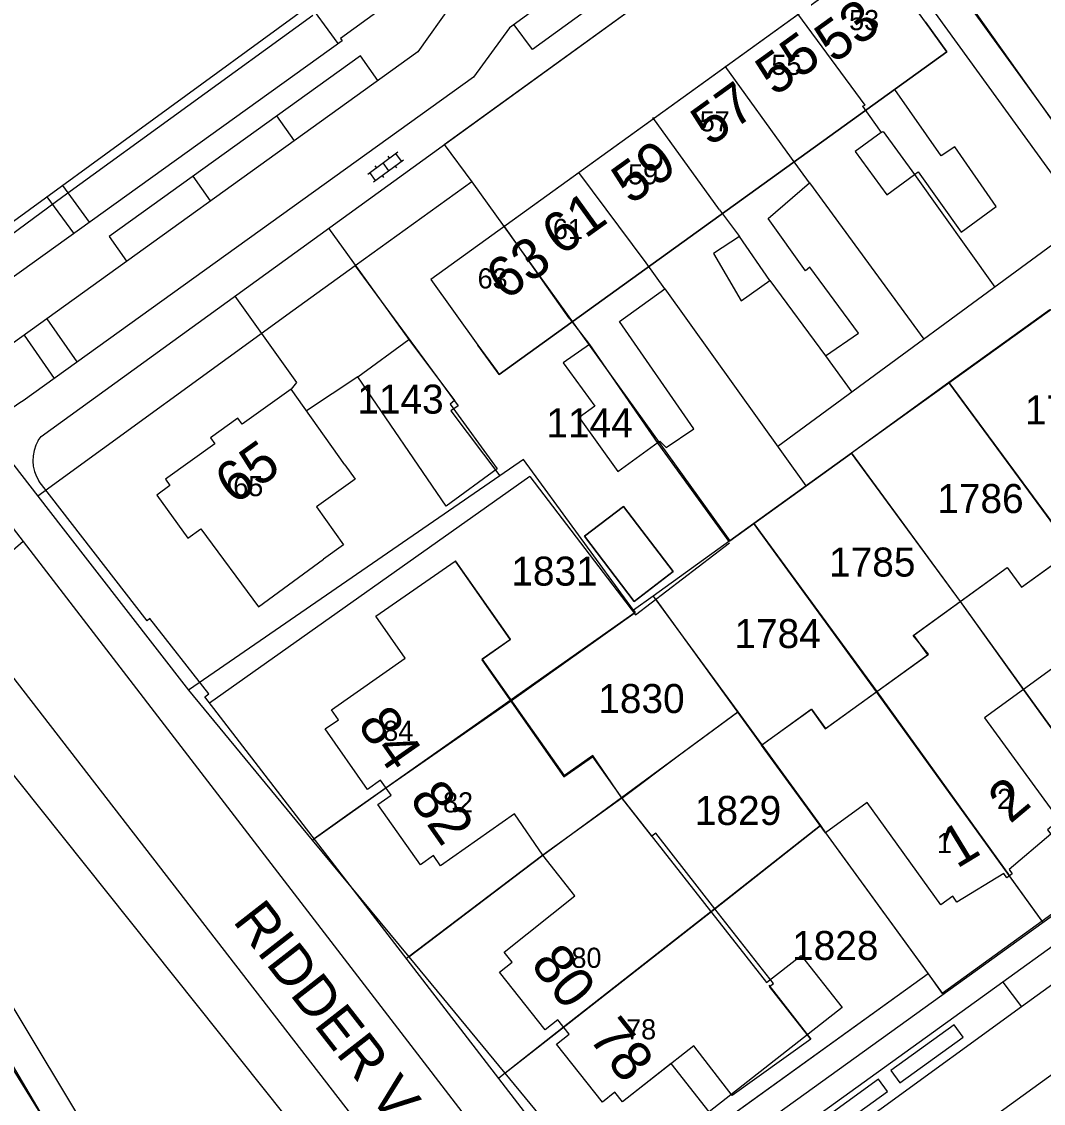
# Model space of a CAD drawing. Extents: x 148816 to 151297, y 399515 to 402500.
# Drawn here: x 149560.2 to 149623.5, y 400312.2 to 400379.3 of the extents above; entities that cross this region are included whole.
import ezdxf

# ---------------------------------------------------------------- set-up
doc = ezdxf.new("R2010")
doc.units = 0
for name, color, linetype in [('B01 Hoofdgebouw  [D] Norm', 7, 'Continuous'), ('B01 Hoofdgebouw  [T] Norm', 7, 'Continuous'), ('B01 hoofgebouw', 7, 'Continuous'), ('B07 Tussenmuur  [D] Norm', 7, 'Continuous'), ('G01 perceelsgrens', 7, 'Continuous'), ('G02 sectiegrens', 7, 'Continuous'), ('Q01 Spoorrail  [D] Norm', 7, 'Continuous'), ('S02 Open verharding  Norm', 7, 'Continuous'), ('T04 Haag heg  [D] Gem', 7, 'Continuous'), ('T09 Insteek water  [T] Norm', 7, 'Continuous'), ('V00 Kant verharding algemeen  [T] Norm', 7, 'Continuous'), ('V00 Kant verharding algemeen secundair  [T] Gem', 7, 'Continuous'), ('Z01 perceelnummer', 7, 'Continuous'), ('Z02 huisnummer', 7, 'Continuous'), ('Z02 Huisnummer  [Tekst] Norm', 7, 'Continuous'), ('Z06 straatnaam', 7, 'Continuous')]:
    doc.layers.add(name, color=color, linetype=linetype)

msp = doc.modelspace()

# ---------------------------------------------------------------- linework, layer by layer
at = {"layer": 'B01 Hoofdgebouw  [D] Norm'}
for points in [[(149613.459, 400372.435), (149611.851, 400371.25), (149613.815, 400368.569), (149615.525, 400369.83), (149615.755, 400369.981), (149618.424, 400366.254), (149620.594, 400367.842), (149618.026, 400371.543), (149617.184, 400370.989), (149614.325, 400375.087)], [(149612.301, 400374.069), (149613.459, 400372.435)], [(149613.459, 400372.435), (149613.586, 400372.485), (149615.525, 400369.83)], [(149609.018, 400369.31), (149607.91, 400370.842)], [(149610.016, 400358.576), (149612.057, 400359.988), (149609.035, 400364.073), (149608.779, 400363.846), (149606.463, 400367.088), (149609.018, 400369.31)], [(149603.443, 400367.64), (149604.677, 400365.981)], [(149604.677, 400365.981), (149603.07, 400364.923), (149604.779, 400361.989), (149606.565, 400363.249)], [(149606.565, 400363.249), (149604.677, 400365.981)], [(149600.058, 400362.729), (149598.9, 400364.338)], [(149606.565, 400363.249), (149610.016, 400358.576)], [(149599.641, 400353.224), (149599.743, 400353.3), (149600.147, 400352.891), (149601.857, 400354.05), (149597.25, 400360.712), (149600.058, 400362.729)], [(149594.127, 400360.909), (149595.386, 400359.275)], [(149588.47, 400359.25), (149589.658, 400357.603)], [(149595.386, 400359.275), (149593.753, 400358.14), (149595.718, 400355.459), (149594.748, 400354.754), (149597.14, 400351.409), (149599.641, 400353.224)], [(149595.386, 400359.275), (149599.615, 400353.148)]]:
    msp.add_lwpolyline(points, dxfattribs=at)
msp.add_lwpolyline([(149581.019, 400357.277), (149584.185, 400359.596), (149587.006, 400355.817), (149586.75, 400355.59), (149589.671, 400351.581), (149586.506, 400349.261)], close=True, dxfattribs=at)
at = {"layer": 'B01 Hoofdgebouw  [T] Norm'}
for p, q in [((149613.28, 400383.33), (149585.54, 400363.31)), ((149616.21, 400379.27), (149613.28, 400383.33)), ((149616.21, 400379.27), (149617.533, 400377.437)), ((149617.533, 400377.437), (149589.793, 400357.417)), ((149585.54, 400363.31), (149588.47, 400359.25)), ((149589.793, 400357.417), (149588.47, 400359.25)), ((149576.88, 400356.51), (149573.85, 400354.35)), ((149580.22, 400351.83), (149576.88, 400356.51)), ((149573.58, 400354.71), (149571.89, 400353.49)), ((149573.85, 400354.35), (149573.58, 400354.71)), ((149571.89, 400353.49), (149572.16, 400353.12)), ((149572.16, 400353.12), (149569.09, 400350.93)), ((149580.22, 400351.83), (149580.862, 400350.931)), ((149569.36, 400350.55), (149568.56, 400349.95)), ((149569.09, 400350.93), (149569.36, 400350.55)), ((149580.862, 400350.931), (149578.457, 400349.222)), ((149568.56, 400349.95), (149570.48, 400347.28)), ((149578.457, 400349.222), (149580.127, 400346.871)), ((149595.07, 400347.4), (149597.49, 400349.25)), ((149597.49, 400349.25), (149600.58, 400345.2)), ((149570.48, 400347.28), (149571.29, 400347.86)), ((149571.29, 400347.86), (149574.87, 400343.01)), ((149598.16, 400343.35), (149595.07, 400347.4)), ((149580.127, 400346.871), (149578.9, 400345.97)), ((149574.87, 400343.01), (149578.9, 400345.97)), ((149600.58, 400345.2), (149598.16, 400343.35))]:
    msp.add_line(p, q, dxfattribs=at)
for points in [[(149617.174, 400324.55), (149612.605, 400330.893), (149610.025, 400329.009), (149606.05, 400334.452), (149609.123, 400336.671), (149610.001, 400335.455), (149616.4, 400340.076), (149615.455, 400341.243), (149621.284, 400345.452), (149622.162, 400344.236), (149628.494, 400348.808)], [(149579.388, 400336.634), (149583.961, 400339.831), (149582.139, 400342.437), (149587.048, 400345.846), (149590.476, 400340.979), (149588.71, 400339.743), (149593.795, 400332.477), (149595.578, 400333.725), (149597.389, 400331.15), (149606.365, 400319.724), (149608.516, 400321.412), (149611.047, 400318.186), (149602.794, 400311.711), (149600.448, 400314.701), (149597.435, 400312.337)], [(149624.708, 400339.661), (149619.874, 400336.13), (149624.498, 400329.799)], [(149597.435, 400312.337), (149596.958, 400312.933), (149596.183, 400312.31), (149593.342, 400315.895), (149594.126, 400316.516), (149593.42, 400317.408), (149592.637, 400316.788), (149589.797, 400320.376), (149590.581, 400320.997), (149590.09, 400321.616), (149594.485, 400325.102), (149592.49, 400327.617), (149590.742, 400330.185), (149586.156, 400326.971), (149585.72, 400327.593), (149584.901, 400327.019), (149582.271, 400330.767), (149583.09, 400331.341), (149582.438, 400332.271), (149581.619, 400331.697), (149578.998, 400335.446), (149579.818, 400336.019), (149579.388, 400336.634)], [(149623.993, 400328.931), (149621.403, 400326.73), (149621.597, 400326.463), (149621.258, 400326.216), (149621.062, 400326.477), (149618.164, 400324.716), (149617.91, 400325.088), (149617.174, 400324.55)]]:
    msp.add_lwpolyline(points, dxfattribs=at)
at = {"layer": 'B01 hoofgebouw'}
for points in [[(149616.21, 400379.27), (149613.28, 400383.33), (149585.54, 400363.31), (149588.47, 400359.25)], [(149606.067, 400334.463), (149609.145, 400336.685), (149610.024, 400335.466), (149616.367, 400340.045), (149615.487, 400341.263), (149621.286, 400345.448), (149622.165, 400344.23), (149628.507, 400348.808), (149627.628, 400350.026), (149633.426, 400354.211), (149634.306, 400352.993), (149640.656, 400357.577), (149639.777, 400358.795), (149645.591, 400362.992), (149646.471, 400361.774), (149652.837, 400366.37), (149651.958, 400367.588), (149657.756, 400371.773), (149658.636, 400370.555), (149664.978, 400375.133), (149664.099, 400376.351), (149669.897, 400380.537)], [(149588.47, 400359.25), (149589.793, 400357.417), (149617.533, 400377.437), (149616.21, 400379.27)], [(149580.22, 400351.83), (149576.88, 400356.51), (149573.85, 400354.35), (149573.58, 400354.71), (149571.89, 400353.49), (149572.16, 400353.12), (149569.09, 400350.93), (149569.36, 400350.55), (149568.56, 400349.95), (149570.48, 400347.28), (149571.29, 400347.86), (149574.87, 400343.01), (149578.9, 400345.97)], [(149580.22, 400351.83), (149580.862, 400350.931), (149578.457, 400349.222), (149580.127, 400346.871), (149578.9, 400345.97)], [(149597.49, 400349.25), (149595.07, 400347.4), (149598.16, 400343.35), (149600.58, 400345.2), (149597.49, 400349.25)], [(149606.495, 400319.563), (149609.116, 400316.222), (149604.234, 400312.73), (149601.844, 400315.796), (149597.435, 400312.337), (149596.958, 400312.933), (149596.183, 400312.31), (149593.342, 400315.895), (149594.126, 400316.516), (149593.42, 400317.408), (149592.637, 400316.788), (149589.797, 400320.376), (149590.581, 400320.997), (149590.09, 400321.616), (149594.485, 400325.102), (149592.49, 400327.617), (149590.742, 400330.185), (149586.156, 400326.971), (149585.72, 400327.593), (149584.901, 400327.019), (149582.271, 400330.767), (149583.09, 400331.341), (149582.438, 400332.271), (149581.619, 400331.697), (149578.998, 400335.446), (149579.818, 400336.019), (149579.388, 400336.634), (149583.961, 400339.831), (149582.139, 400342.437), (149587.048, 400345.846)], [(149587.048, 400345.846), (149587.075, 400345.865)], [(149595.584, 400333.804), (149593.83, 400332.566), (149588.736, 400339.787), (149590.49, 400341.024), (149587.075, 400345.865)], [(149633.574, 400335.505), (149633.755, 400335.254), (149633.407, 400335.008), (149633.227, 400335.256), (149630.307, 400333.471), (149630.046, 400333.838), (149629.332, 400333.33), (149624.708, 400339.661), (149619.874, 400336.13), (149624.498, 400329.799), (149623.773, 400329.19), (149623.993, 400328.931), (149621.403, 400326.73), (149621.597, 400326.463), (149621.258, 400326.216), (149621.062, 400326.477), (149618.164, 400324.716), (149617.91, 400325.088), (149617.174, 400324.55), (149612.605, 400330.893), (149610.025, 400329.009), (149607.076, 400333.047)], [(149607.076, 400333.047), (149606.067, 400334.463)], [(149599.259, 400328.804), (149597.363, 400331.193), (149595.584, 400333.804)], [(149603.162, 400324.293), (149599.507, 400328.996), (149599.259, 400328.804)], [(149609.116, 400316.222), (149606.554, 400319.479), (149606.798, 400319.67), (149603.162, 400324.293)]]:
    msp.add_lwpolyline(points, dxfattribs=at)
at = {"layer": 'B07 Tussenmuur  [D] Norm'}
for p, q in [((149618.37, 400343.348), (149622.285, 400337.891)), ((149618.37, 400343.348), (149622.285, 400337.891)), ((149613.2, 400337.766), (149621.428, 400326.34)), ((149613.2, 400337.766), (149621.428, 400326.34)), ((149590.525, 400337.256), (149582.772, 400331.792)), ((149590.525, 400337.256), (149582.772, 400331.792)), ((149597.389, 400331.15), (149592.49, 400327.617)), ((149597.389, 400331.15), (149592.49, 400327.617)), ((149602.917, 400324.1), (149593.773, 400316.962)), ((149602.917, 400324.1), (149593.773, 400316.962))]:
    msp.add_line(p, q, dxfattribs=at)
for points in [[(149612.301, 400374.069), (149612.479, 400374.119), (149608.298, 400379.788)], [(149612.301, 400374.069), (149612.479, 400374.119), (149608.298, 400379.788)], [(149607.91, 400370.842), (149603.806, 400376.535)], [(149607.91, 400370.842), (149603.806, 400376.535)], [(149603.443, 400367.64), (149599.314, 400373.359)], [(149603.443, 400367.64), (149599.314, 400373.359)], [(149598.9, 400364.338), (149594.719, 400369.955)], [(149598.9, 400364.338), (149594.719, 400369.955)], [(149594.127, 400360.909), (149590.073, 400366.653)], [(149594.127, 400360.909), (149590.073, 400366.653)]]:
    msp.add_lwpolyline(points, dxfattribs=at)
at = {"layer": 'G01 perceelsgrens'}
for points in [[(149613.58, 400387.97), (149627.713, 400368.042), (149633.167, 400371.916), (149619.015, 400391.985)], [(149586.38, 400371.686), (149611.981, 400390.23)], [(149578.24, 400379.689), (149562.734, 400368.438), (149552.589, 400360.963)], [(149586.38, 400371.686), (149588.091, 400369.379)], [(149588.091, 400369.379), (149580.866, 400364.171)], [(149588.091, 400369.379), (149604.085, 400347.114)], [(149580.866, 400364.171), (149576.989, 400361.376), (149561.179, 400349.879)], [(149580.866, 400364.171), (149587.234, 400355.487), (149586.791, 400355.17), (149589.818, 400351.133)], [(149533.077, 400362.377), (149581.78, 400281.3)], [(149533.077, 400362.377), (149544.085, 400340.902), (149561.318, 400311.715), (149581.78, 400281.3)], [(149623.914, 400361.433), (149617.664, 400356.919)], [(149552.589, 400360.963), (149561.179, 400349.879)], [(149617.664, 400356.919), (149611.62, 400352.555)], [(149635.625, 400332.32), (149625.327, 400346.513), (149617.664, 400356.919)], [(149611.62, 400352.555), (149605.577, 400348.191)], [(149629.512, 400327.909), (149622.285, 400337.891), (149618.382, 400343.352), (149611.62, 400352.555)], [(149591.293, 400352.148), (149589.818, 400351.133)], [(149598.119, 400342.806), (149591.293, 400352.148)], [(149589.818, 400351.133), (149570.52, 400337.86)], [(149561.179, 400349.879), (149562.749, 400347.853), (149570.52, 400337.86)], [(149605.577, 400348.191), (149604.085, 400347.114)], [(149623.452, 400323.534), (149613.186, 400337.749), (149605.577, 400348.191)], [(149604.085, 400347.114), (149599.342, 400343.689)], [(149599.342, 400343.689), (149598.119, 400342.806)], [(149599.342, 400343.689), (149604.579, 400336.504)], [(149578.201, 400328.56), (149582.769, 400331.799), (149590.558, 400337.205), (149598.214, 400342.675)], [(149598.119, 400342.806), (149598.214, 400342.675)], [(149570.52, 400337.86), (149578.201, 400328.56)], [(149584.181, 400321.319), (149592.49, 400327.617), (149597.363, 400331.193), (149604.579, 400336.504)], [(149604.579, 400336.504), (149606.067, 400334.463)], [(149606.067, 400334.463), (149609.698, 400329.462)], [(149603.162, 400324.293), (149609.698, 400329.462)], [(149609.698, 400329.462), (149610.025, 400329.008)], [(149578.201, 400328.56), (149584.181, 400321.319)], [(149610.025, 400329.008), (149616.372, 400320.266)], [(149629.512, 400327.909), (149623.452, 400323.534)], [(149590.143, 400314.1), (149603.162, 400324.293)], [(149623.452, 400323.534), (149617.24, 400319.049)], [(149584.181, 400321.319), (149590.143, 400314.1)], [(149616.372, 400320.266), (149596.736, 400306.119)], [(149616.372, 400320.266), (149617.24, 400319.049)], [(149590.143, 400314.1), (149596.736, 400306.119)]]:
    msp.add_lwpolyline(points, dxfattribs=at)
at = {"layer": 'G02 sectiegrens'}
msp.add_lwpolyline([(149529.755, 400370.066), (149592.97, 400290.83)], dxfattribs=at)
at = {"layer": 'Q01 Spoorrail  [D] Norm'}
for radius in [953.913, 955.413]:
    msp.add_arc((150366.831, 400804.043), radius, 208.300931, 212.467633, dxfattribs=at)
at = {"layer": 'S02 Open verharding  Norm'}
for p, q in [((149581.646, 400369.854), (149583.498, 400371.219)), ((149582.002, 400369.371), (149583.854, 400370.736)), ((149582.886, 400370.954), (149582.975, 400370.833)), ((149583.733, 400370.647), (149583.377, 400371.13)), ((149582.123, 400369.46), (149581.767, 400369.943)), ((149582.081, 400370.361), (149582.17, 400370.24)), ((149582.572, 400370.537), (149582.928, 400370.053)), ((149583.33, 400370.35), (149583.419, 400370.229)), ((149582.525, 400369.757), (149582.614, 400369.636))]:
    msp.add_line(p, q, dxfattribs=at)
at = {"layer": 'T04 Haag heg  [D] Gem'}
for p, q in [((149578.067, 400380.323), (149552.152, 400361.429)), ((149609.018, 400369.31), (149616.119, 400359.61)), ((149615.525, 400369.83), (149620.515, 400362.842)), ((149579.208, 400366.49), (149584.185, 400359.596)), ((149600.058, 400362.729), (149608.805, 400350.522)), ((149573.388, 400362.274), (149577.221, 400356.931)), ((149610.016, 400358.576), (149611.65, 400356.325)), ((149581.019, 400357.277), (149577.843, 400355.161)), ((149577.221, 400356.931), (149576.88, 400356.51)), ((149617.664, 400356.919), (149625.327, 400346.513)), ((149599.615, 400353.148), (149604.015, 400347.063)), ((149604.085, 400347.114), (149611.62, 400352.555)), ((149611.62, 400352.555), (149618.37, 400343.348)), ((149605.577, 400348.191), (149613.2, 400337.766)), ((149605.577, 400348.191), (149613.196, 400337.756)), ((149599.491, 400343.484), (149606.05, 400334.452)), ((149598.214, 400342.675), (149590.525, 400337.256)), ((149622.285, 400337.891), (149629.512, 400327.909)), ((149600.971, 400333.848), (149604.567, 400336.495)), ((149597.389, 400331.15), (149600.971, 400333.848)), ((149582.772, 400331.792), (149580.485, 400330.18)), ((149580.485, 400330.18), (149578.315, 400328.641)), ((149609.698, 400329.462), (149602.917, 400324.1)), ((149610.025, 400329.009), (149617.305, 400318.981)), ((149592.49, 400327.617), (149584.041, 400321.213)), ((149623.513, 400323.45), (149621.428, 400326.34)), ((149616.372, 400320.266), (149596.052, 400305.627)), ((149593.773, 400316.962), (149589.757, 400313.795))]:
    msp.add_line(p, q, dxfattribs=at)
for points in [[(149690.68, 400409.687), (149645.381, 400376.805), (149611.62, 400352.555)], [(149611.836, 400390.105), (149627.651, 400368.244), (149642.538, 400378.405)], [(149610.216, 400388.932), (149626.133, 400366.971), (149607.063, 400352.953)], [(149591.676, 400351.105), (149571.835, 400337.05)], [(149591.676, 400351.105), (149598.228, 400342.52), (149604.074, 400346.981)]]:
    msp.add_lwpolyline(points, dxfattribs=at)
at = {"layer": 'T09 Insteek water  [T] Norm'}
msp.add_lwpolyline([(149584.044, 400268.422), (149568.549, 400291.855), (149553.817, 400315.644), (149539.796, 400339.866), (149527.476, 400362.423), (149524.985, 400367.198), (149528.846, 400369.521), (149543.505, 400341.952), (149557.468, 400317.831), (149572.133, 400294.149), (149588.246, 400269.068), (149619.111, 400223.881), (149619.518, 400223.019), (149619.114, 400221.801), (149617.67, 400220.556), (149617.036, 400220.251), (149584.044, 400268.422)], dxfattribs=at)
at = {"layer": 'V00 Kant verharding algemeen  [T] Norm'}
for p, q in [((149561.383, 400353.578), (149673.64, 400434.89)), ((149579.803, 400377.942), (149568.992, 400392.77)), ((149564.387, 400366.877), (149562.734, 400369.144)), ((149563.415, 400366.18), (149561.767, 400368.439)), ((149561.208, 400353.34), (149561.383, 400353.578)), ((149597.017, 400304.375), (149571.54, 400337.433)), ((149636.54, 400323.055), (149603.486, 400299.129)), ((149621.006, 400319.756), (149603.579, 400307.195))]:
    msp.add_line(p, q, dxfattribs=at)
for points in [[(149683.03, 400453.46), (149660.686, 400437.378), (149660.952, 400437.012), (149579.946, 400378.253), (149580.045, 400378.116), (149555.602, 400360.572)], [(149689.364, 400453.335), (149637.091, 400415.374), (149636.834, 400415.188), (149633.16, 400413.903), (149586.836, 400380.371), (149584.735, 400377.431), (149557.956, 400358.172)], [(149692.632, 400451.684), (149637.083, 400411.392), (149633.449, 400410.175), (149590.434, 400378.907), (149588.204, 400375.854), (149560.275, 400355.791)], [(149532.959, 400373.138), (149580.979, 400311.046)], [(149567.966, 400342.16), (149561.267, 400350.797)], [(149595.587, 400301.214), (149594.728, 400302.312), (149558.835, 400348.944)], [(149571.54, 400337.433), (149571.78, 400337.621), (149568.132, 400342.295), (149567.966, 400342.16)], [(149653.296, 400340.679), (149646.304, 400335.669), (149641.272, 400332.017), (149634.324, 400327.01), (149629.114, 400323.249), (149622.159, 400318.228), (149604.762, 400305.571), (149600.748, 400302.651)], [(149629.917, 400328.06), (149597.017, 400304.375)], [(149629.114, 400323.249), (149628.004, 400324.785), (149621.006, 400319.756), (149622.159, 400318.228)], [(149618.549, 400316.346), (149617.992, 400317.109), (149614.071, 400314.271), (149614.628, 400313.514), (149618.549, 400316.346)], [(149613.863, 400312.967), (149613.306, 400313.73), (149609.385, 400310.892), (149609.942, 400310.135), (149613.863, 400312.967)]]:
    msp.add_lwpolyline(points, dxfattribs=at)
for centre, radius, start, end in [((149562.534, 400351.741), 4.637, 119.15251, 217.09379), ((149563.269, 400352.116), 2.398, 149.29221, 213.36595)]:
    msp.add_arc(centre, radius, start, end, dxfattribs=at)
at = {"layer": 'V00 Kant verharding algemeen secundair  [T] Gem'}
for p, q in [((149575.985, 400373.451), (149577.07, 400371.918)), ((149570.79, 400369.714), (149571.874, 400368.182)), ((149561.749, 400360.882), (149563.605, 400358.208)), ((149560.329, 400359.861), (149562.193, 400357.174)), ((149560.285, 400347.077), (149555.996, 400343.351))]:
    msp.add_line(p, q, dxfattribs=at)
for points in [[(149608.891, 400392.358), (149610.077, 400390.794), (149591.852, 400377.573), (149590.72, 400379.107)], [(149582.266, 400375.655), (149581.181, 400377.188), (149565.598, 400365.979), (149566.681, 400364.447)]]:
    msp.add_lwpolyline(points, dxfattribs=at)

# ---------------------------------------------------------------- texts
at = {"layer": 'Z01 perceelnummer'}
for s, p in [('1143', (149580.989, 400354.998)), ('1787', (149622.378, 400354.324)), ('1144', (149592.714, 400353.525)), ('1786', (149616.945, 400348.836)), ('1785', (149610.239, 400344.895)), ('1831', (149590.54, 400344.334)), ('1784', (149604.371, 400340.461)), ('1830', (149595.931, 400336.436)), ('1829', (149601.917, 400329.496)), ('1828', (149607.946, 400321.123))]:
    msp.add_text(s, height=1.8, dxfattribs=at).set_placement(p)
at = {"layer": 'Z02 huisnummer'}
for s, rotation, p in [('53', 35.80411, (149610.537, 400376.664)), ('55', 35.80411, (149606.873, 400374.626)), ('57', 35.80411, (149602.864, 400371.518)), ('59', 35.80411, (149597.951, 400367.907)), ('61', 35.80411, (149593.615, 400364.725)), ('63', 35.80411, (149590.171, 400361.966)), ('65', 35.5177, (149573.353, 400349.304)), ('84', 304.9451, (149580.945, 400335.713)), ('82', 305.02487, (149584.168, 400331.109)), ('2', 40.01096, (149621.459, 400329.53)), ('1', 31.25849, (149618.156, 400326.759)), ('80', 308.38246, (149591.668, 400320.829)), ('78', 308.38246, (149595.264, 400316.286))]:
    msp.add_text(s, height=2.5, rotation=rotation, dxfattribs=at).set_placement(p)
at = {"layer": 'Z02 Huisnummer  [Tekst] Norm'}
for s, p in [('53', (149611.479, 400378.771)), ('55', (149606.663, 400375.998)), ('57', (149602.221, 400372.497)), ('59', (149597.778, 400369.214)), ('61', (149593.114, 400365.823)), ('63', (149588.45, 400362.759)), ('65', (149573.3, 400349.88)), ('84', (149582.602, 400334.708)), ('2', (149620.656, 400330.489)), ('82', (149586.307, 400330.273)), ('1', (149616.919, 400327.755)), ('80', (149594.268, 400320.637)), ('78', (149597.657, 400316.201))]:
    msp.add_text(s, height=1.25, dxfattribs=at).set_placement(p)
at = {"layer": 'Z06 straatnaam'}
msp.add_text('RIDDER VAN CUIJKSTRAAT', height=2.5, rotation=307.93526, dxfattribs=at).set_placement((149573.224, 400323.531))

doc.saveas('drawing.dxf')
